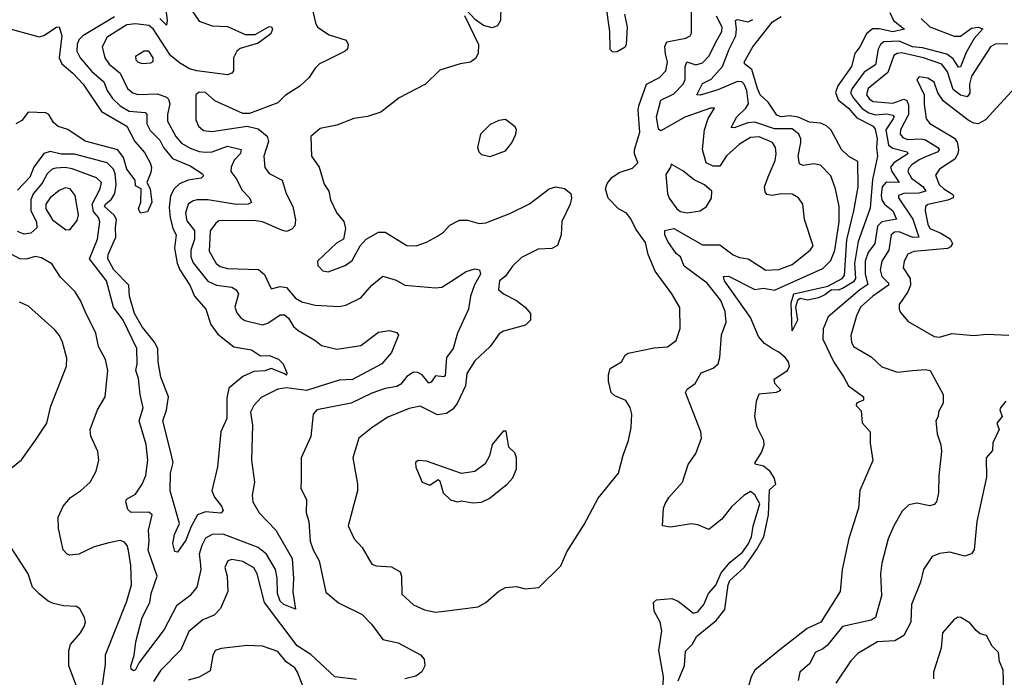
# Model space of a CAD drawing. Extents: x 1552294 to 1694791, y 811929 to 917222.
# Tile 584 of 643: x 1686355 to 1690855, y 878832 to 881839. Entities that reach past the tile are written whole.
import ezdxf

# ---------------------------------------------------------------- set-up
doc = ezdxf.new("R2010")
doc.units = 0

msp = doc.modelspace()

# ---------------------------------------------------------------- linework, layer by layer
at = {"layer": '0CON10XD'}
for points in [[(1687685, 881916.7), (1687706.5, 881825), (1687716.9, 881805), (1687770.2, 881770.2), (1687847.5, 881745), (1687856.7, 881725), (1687853.3, 881705), (1687843.3, 881695), (1687745, 881646.7)], [(1688255, 879130.8), (1688295, 879134.2), (1688450, 879155), (1688485, 879174.2), (1688545, 879226), (1688575, 879242.5), (1688625, 879247.5), (1688665, 879236.7), (1688727.7, 879242.3), (1688827.9, 879342.1), (1688855, 879406.2), (1688935, 879531.2), (1688998.8, 879651.2), (1689091.2, 879765), (1689112.7, 879847.3), (1689138, 879915), (1689150, 879975), (1689152, 880035), (1689145.7, 880065.7), (1689125, 880098), (1689075, 880118.8), (1689058.8, 880135), (1689045.8, 880185.8), (1689045.7, 880215), (1689053.8, 880243.8), (1689106, 880275), (1689122, 880305), (1689135.5, 880314.5), (1689255, 880338.5), (1689316.4, 880343.6), (1689355, 880372), (1689372.8, 880427.2), (1689372.6, 880522.6), (1689335.5, 880585.5), (1689259.7, 880689.7), (1689226.9, 880765), (1689215, 880820), (1689171.3, 880881.3), (1689148.7, 880928.7), (1689128.2, 880955), (1689092.2, 880975), (1689045, 881023.5), (1689032.7, 881065), (1689039.8, 881090.2), (1689061.9, 881118.1), (1689095, 881141.1), (1689155, 881160.8), (1689180, 881185), (1689164.3, 881225), (1689164.3, 881244.3), (1689188.8, 881325), (1689181.4, 881425), (1689184.7, 881445), (1689219.4, 881545), (1689279.1, 881575), (1689308.4, 881605), (1689315.8, 881644.2), (1689306.9, 881683.1), (1689302.9, 881717.1), (1689312.7, 881737.3), (1689400, 881755), (1689418.6, 881765), (1689425, 881776.7), (1689425.4, 881915)], [(1688554.6, 881905), (1688552.9, 881835), (1688538.3, 881811.7), (1688515, 881801.4), (1688475, 881811.9), (1688438.2, 881838.2), (1688370.7, 881910.7)], [(1689032, 881915), (1689050, 881785), (1689052.5, 881705), (1689065, 881692.5)], [(1687139.4, 881885), (1687175, 881831.8), (1687235, 881810.6), (1687305, 881808.5), (1687385, 881771.2), (1687431.6, 881771.6), (1687495, 881807.5), (1687505.8, 881805.8), (1687511.2, 881795), (1687502.6, 881775), (1687445, 881731.7), (1687363.1, 881706.9), (1687347.8, 881695), (1687332.5, 881665), (1687332.5, 881605), (1687325, 881594), (1687305, 881586.7), (1687164.8, 881605.2), (1687131.2, 881615), (1687085, 881641.3), (1687045.2, 881675), (1686965, 881797.5), (1686945, 881812.3), (1686885, 881819.7), (1686845, 881815.5), (1686755, 881759.6), (1686732.7, 881715), (1686744.2, 881665), (1686764.7, 881635), (1686815.2, 881595.2), (1686847.6, 881525), (1686871.8, 881505), (1686895, 881497.5), (1686985, 881499.6), (1687025.5, 881485.5), (1687035.9, 881475), (1687041.7, 881455), (1687030.8, 881405)], [(1687022.4, 881885), (1687029.1, 881835), (1687025.7, 881814.3), (1686996.2, 881845)], [(1688388, 881858), (1688452.7, 881725), (1688450.4, 881685), (1688438.4, 881661.6), (1688414.8, 881645.2), (1688367.5, 881637.5), (1688275, 881608.1), (1688209.2, 881545), (1688088.9, 881481.1), (1688005, 881415.7), (1687945, 881397.1), (1687882.8, 881387.2), (1687805, 881357.1), (1687727.7, 881342.3), (1687686, 881305), (1687689.2, 881215), (1687724.3, 881165), (1687747, 881087), (1687767.5, 881055), (1687776.1, 881016.1), (1687804.3, 880954.3), (1687836.9, 880916.9), (1687844.3, 880884.3), (1687834.4, 880835.6), (1687802.9, 880817.1), (1687716.2, 880735), (1687718, 880715), (1687740.3, 880690.3), (1687765, 880685.7), (1687842, 880715), (1687875, 880737.5), (1687910.6, 880805), (1687938.8, 880835), (1687995, 880868), (1688025, 880868), (1688125, 880807.1), (1688167.5, 880805), (1688215, 880821.9), (1688265, 880849.5), (1688292, 880868), (1688320.2, 880899.8), (1688365, 880922.9), (1688402.1, 880922.1), (1688455, 880906.5), (1688485, 880910), (1688595, 880952.9), (1688685, 880997.8), (1688775, 881065.4), (1688805, 881074.6), (1688845, 881067.5), (1688874.2, 881045), (1688876.7, 881023.3), (1688870.6, 880995), (1688833.3, 880916.8), (1688829.1, 880855), (1688812.7, 880807.3), (1688787.3, 880792.7), (1688725, 880789.7), (1688648.3, 880751.7), (1688607.3, 880712.7), (1688575, 880667.1), (1688547.6, 880645), (1688543.2, 880605), (1688566.1, 880586.1), (1688625.5, 880555.5), (1688664.8, 880524.8), (1688689.2, 880495), (1688690, 880465), (1688667.4, 880442.6), (1688566.2, 880415), (1688546.7, 880403.3), (1688505.5, 880344.5), (1688435, 880279.5), (1688398.7, 880221.3), (1688392.1, 880165), (1688355, 880084.3), (1688335, 880057.8), (1688305, 880038.8), (1688265, 880032.7), (1688185, 880071.6), (1688135, 880061.6), (1688038.3, 880021.7), (1687965.8, 879975), (1687904.6, 879925.4), (1687877.1, 879835), (1687899.4, 879715), (1687898.9, 879685), (1687857.1, 879525), (1687884.2, 879465), (1687920.6, 879425), (1687965, 879349.2), (1687985, 879342.2), (1688055, 879336.7), (1688094.2, 879315), (1688100, 879295), (1688102.3, 879212.3), (1688154.2, 879164.2), (1688205, 879140), (1688255, 879130.8)], [(1689065, 881692.5), (1689085, 881693.3), (1689122.5, 881715), (1689128.8, 881725), (1689133.3, 881805), (1689120, 881865)], [(1690332.4, 881872.4), (1690348.1, 881835), (1690398, 881795), (1690345, 881783.8), (1690283.4, 881796.6), (1690252.2, 881797.7), (1690225.6, 881774.4), (1690195, 881715.6), (1690171.1, 881685), (1690155.8, 881625), (1690093.6, 881536.4), (1690083.3, 881506.6), (1690095, 881472.7), (1690142.8, 881435), (1690180.3, 881390.3), (1690255, 881352.2), (1690265, 881338), (1690274.5, 881295), (1690270.4, 881255), (1690275.9, 881215), (1690252.4, 881107.6), (1690242.4, 880977.6), (1690186.6, 880825), (1690169.6, 880725), (1690174.8, 880655), (1690165, 880640.7), (1690115, 880609.4), (1690095, 880603), (1690065, 880604.6), (1690035, 880580.7), (1690005, 880567.3), (1689955, 880556.5), (1689922.5, 880565), (1689909.5, 880555), (1689900.9, 880525), (1689909.1, 880465), (1689885, 880416.7), (1689880.9, 880545), (1689892.7, 880585), (1690048.9, 880621.1), (1690113.6, 880655), (1690125, 880670), (1690135, 880832.9), (1690167.6, 880965), (1690187, 881075), (1690185, 881190), (1690145, 881213.3), (1690110.8, 881245), (1690063.2, 881333.2), (1690043, 881353), (1690015, 881366.2), (1689965, 881371.1), (1689912.9, 881392.9), (1689875, 881399.1), (1689835, 881395.6), (1689815, 881402.2), (1689775, 881462), (1689739.5, 881495), (1689726.8, 881525), (1689700.8, 881610.8), (1689668.8, 881635), (1689665.8, 881645), (1689705.6, 881715), (1689795, 881830), (1689835, 881853.5)], [(1686788.2, 881851.8), (1686644.2, 881765), (1686625, 881746.4), (1686617.2, 881725), (1686617, 881695), (1686631, 881665), (1686685, 881602.4), (1686740.3, 881555), (1686754.4, 881515), (1686779, 881479), (1686815, 881445.2), (1686855, 881420.8), (1686929.4, 881415), (1686935.8, 881405), (1686936.7, 881363.3), (1686952.3, 881332.3), (1686995, 881288.6), (1687013, 881255), (1687052.9, 881205), (1687135, 881170.5), (1687190, 881135), (1687195.4, 881125), (1687185, 881113.8), (1687125, 881105.6), (1687085, 881088.4), (1687060.5, 881065), (1687045, 881034.2), (1687039.1, 880980.9), (1687043.2, 880935), (1687054.4, 880885), (1687070.2, 880855), (1687063.4, 880795), (1687075.4, 880725.4), (1687087.2, 880695), (1687133.1, 880625), (1687154.6, 880575), (1687206.1, 880516.1), (1687229.3, 880445), (1687260.5, 880400.5), (1687333.3, 880343.3), (1687415, 880329.1), (1687455, 880302.5), (1687495, 880303.5), (1687537.5, 880287.5), (1687559.1, 880265), (1687576.2, 880225), (1687575, 880213.8), (1687561.7, 880221.7), (1687505, 880244.2), (1687476.2, 880233.8), (1687425, 880230.7), (1687375, 880207.8), (1687310.8, 880155), (1687302.2, 880107.8), (1687301.8, 880015), (1687274.6, 879955), (1687258.5, 879795), (1687232.9, 879685), (1687245, 879656.2), (1687278.1, 879615), (1687284.4, 879595), (1687275, 879582.9), (1687205, 879589.2), (1687168.6, 879575), (1687138.5, 879521.5), (1687115, 879460), (1687076.1, 879403.9), (1687065, 879407.5), (1687054.5, 879444.5), (1687062.7, 879485), (1687085.4, 879535), (1687042.5, 879685), (1687043.9, 879765), (1687056.8, 879815), (1687043.7, 879866.3), (1687009.8, 880005), (1687026.7, 880053.4), (1687034.9, 880114.9), (1686999.6, 880205), (1686987.8, 880275), (1686986.3, 880335), (1686971.2, 880365), (1686914.4, 880434.4), (1686879.5, 880495), (1686857.7, 880575), (1686854.5, 880625), (1686785.1, 880695.1), (1686758.5, 880745), (1686759.9, 880765), (1686795.2, 880845.2), (1686792.4, 880887.6), (1686798.4, 880925), (1686786.3, 880945), (1686742.8, 880985), (1686746.8, 880995), (1686775, 881018.6), (1686789.5, 881045), (1686796.5, 881085), (1686792.2, 881135), (1686783.5, 881155), (1686754.9, 881184.9), (1686605, 881224.8), (1686545, 881224.4), (1686495, 881236.8), (1686465, 881227.6), (1686420.2, 881165), (1686401.2, 881118.8), (1686345, 881058.9)], [(1689289.8, 878655), (1689298, 878835), (1689275.4, 878955), (1689289.6, 879045), (1689281.8, 879085), (1689254.4, 879135), (1689251.2, 879175), (1689265, 879187.1), (1689335, 879193.3), (1689365, 879180), (1689435, 879126.2), (1689455, 879132), (1689481.4, 879165), (1689502.5, 879215), (1689536.3, 879253.7), (1689560.2, 879309.8), (1689602, 879358), (1689658.8, 879405), (1689685, 879440.9), (1689699.7, 879475), (1689707.2, 879522.8), (1689737.6, 879625), (1689715, 879666.7), (1689695, 879681.2), (1689665, 879663.5), (1689608.6, 879611.4), (1689564.4, 879555), (1689505, 879508), (1689455, 879529.5), (1689425, 879534.6), (1689328.8, 879518.8), (1689293.3, 879525), (1689297.1, 879605), (1689304.3, 879625), (1689322.5, 879655), (1689384.3, 879725), (1689410.6, 879805), (1689445.8, 879855), (1689471.2, 879925), (1689468, 879955), (1689397.5, 880135), (1689405, 880149.2), (1689442, 880175), (1689470, 880225), (1689524, 880246), (1689546.9, 880265), (1689554.4, 880295), (1689562.4, 880397.6), (1689584.5, 880455.5), (1689579.6, 880505), (1689559.7, 880555), (1689496.5, 880635), (1689392.2, 880712.2), (1689375.8, 880755), (1689355, 880770.4), (1689317.2, 880825), (1689303.9, 880856.1), (1689303.3, 880875), (1689345, 880883.6), (1689475, 880810), (1689555, 880810.3), (1689615, 880764.6), (1689645, 880752), (1689685, 880745.9), (1689765, 880693.8), (1689825, 880696.3), (1689885, 880720), (1689967.5, 880785), (1689981.2, 880805), (1689941.5, 880925), (1689934.5, 880995), (1689914.7, 881024.7), (1689885, 881040.8), (1689835, 881042.7), (1689794.5, 881034.5), (1689769.7, 881039.7), (1689761.5, 881051.5), (1689758.9, 881075), (1689775, 881120), (1689807.1, 881195), (1689812.7, 881225), (1689809.6, 881255), (1689795, 881276.8), (1689735, 881303.2), (1689695, 881300.3), (1689645, 881269.7), (1689585, 881216.1), (1689555, 881169.7), (1689525, 881168.8), (1689492.5, 881185), (1689475.2, 881245), (1689484.3, 881335.7), (1689502.1, 881387.9), (1689530, 881435), (1689512.5, 881435), (1689395, 881393.2), (1689285, 881331.1), (1689275, 881338), (1689265.2, 881395), (1689285, 881471.5), (1689345, 881499.8), (1689387.1, 881545), (1689396.2, 881565), (1689396.1, 881623.9), (1689404.3, 881645.7), (1689445, 881633.4), (1689475, 881641.2), (1689505.8, 881674.2), (1689535, 881733.5), (1689563.3, 881785), (1689565.2, 881805), (1689539, 881855)], [(1689364.6, 878815.4), (1689393.2, 878886.8), (1689398.4, 878951.6), (1689428.3, 878981.7), (1689449.1, 879020.9), (1689465, 879033.2), (1689538.2, 879091.8), (1689577.7, 879142.3), (1689592.8, 879255), (1689600.8, 879275), (1689666.2, 879333.8), (1689723.1, 879415), (1689756.5, 879475), (1689777.5, 879575), (1689781.2, 879688.8), (1689811, 879715), (1689802.7, 879745), (1689785, 879772.5), (1689755, 879796.9), (1689717, 879807), (1689716.2, 879815), (1689745, 879860), (1689757.5, 879895), (1689755.3, 879915), (1689725.9, 879975.9), (1689714.5, 880025), (1689722.4, 880095), (1689735, 880128), (1689814.3, 880135.7), (1689833.3, 880145), (1689805.7, 880175), (1689803.1, 880195), (1689864.6, 880235), (1689873.4, 880255), (1689868.9, 880275), (1689853.3, 880295), (1689825, 880318.5), (1689795, 880333.5), (1689758.8, 880358.8), (1689731.1, 880391.1), (1689695, 880477.1), (1689575.8, 880645), (1689571.1, 880665), (1689595, 880665.7), (1689715, 880604.7), (1689755, 880611.4), (1689805, 880601.7), (1690025, 880701.9), (1690062.1, 880737.9), (1690080.4, 880785), (1690100.5, 880915), (1690100.4, 880985), (1690084.1, 881065.9), (1690061.6, 881125), (1690015, 881173.4), (1689985, 881180.3), (1689935, 881172.7), (1689919.3, 881179.3), (1689912.1, 881215), (1689925, 881277.5), (1689925.2, 881295), (1689915.7, 881315), (1689885, 881339.5), (1689805, 881340.3), (1689715, 881370.2), (1689683.3, 881366.7), (1689620, 881345), (1689606.2, 881346.2), (1689632.5, 881395), (1689673.9, 881435), (1689685.1, 881455), (1689678.4, 881515), (1689665.7, 881545), (1689655, 881555.2), (1689635, 881556), (1689545, 881518.4), (1689465, 881493.3), (1689449.2, 881495), (1689475, 881547.1), (1689515, 881567.4), (1689567.2, 881625), (1689596.7, 881705), (1689627.4, 881765), (1689631.4, 881795), (1689625.7, 881835), (1689635, 881840), (1689685, 881828.9), (1689705, 881839.7)], [(1690474.7, 881845), (1690515, 881806.8), (1690625, 881763), (1690655, 881763.9), (1690705, 881800.2), (1690735, 881804.8), (1690757.3, 881797.3), (1690716.6, 881753.4), (1690680.6, 881689.4), (1690655, 881623.6), (1690645, 881621.5), (1690620.8, 881660.8), (1690591.5, 881681.5), (1690480.2, 881710.2), (1690435, 881714.9), (1690375, 881740.4), (1690305, 881738.1), (1690288.5, 881725), (1690277.9, 881705), (1690266.7, 881633.3), (1690215, 881599.6), (1690158.8, 881525), (1690152.2, 881505), (1690165, 881481), (1690205, 881433.6), (1690235, 881412.8), (1690266, 881404), (1690318.7, 881408.7), (1690345, 881402.9), (1690351.1, 881395), (1690347.6, 881385), (1690313.9, 881335), (1690325, 881265.4), (1690345, 881250.9), (1690411.1, 881235), (1690414.1, 881225), (1690349.2, 881185), (1690334.8, 881165), (1690341.2, 881145), (1690374.2, 881095), (1690315, 881096), (1690297.1, 881075), (1690292, 881035), (1690295.5, 881015), (1690307.8, 880995), (1690345, 880964.4), (1690362.6, 880927.4), (1690294.9, 880915.1), (1690275.4, 880894.6), (1690263, 880815), (1690232.4, 880775), (1690219.3, 880735), (1690218.2, 880675), (1690231.2, 880628.8), (1690195, 880604.3), (1690050.2, 880479.8), (1690027, 880425), (1690025, 880378.8), (1690075, 880272.7), (1690122, 880205), (1690142.1, 880165), (1690211.4, 880115), (1690211.2, 880098.8), (1690180, 880085), (1690177.5, 880075), (1690201.1, 880051.1), (1690205.5, 879995.5), (1690242, 879955), (1690242.4, 879902.4), (1690254.1, 879824.1), (1690193.9, 879686.1), (1690188.5, 879605), (1690143.6, 879466.4), (1690113.3, 879325), (1690104.7, 879225.3), (1690015.9, 879085), (1689954.4, 879055.6), (1689836.6, 878963.4), (1689715, 878865.4), (1689698.6, 878835), (1689684.2, 878785)], [(1686305, 881799.1), (1686445, 881761.4), (1686465, 881767.1), (1686523.3, 881805), (1686536.2, 881806.2), (1686548, 881765), (1686536.3, 881665), (1686547.5, 881637.5), (1686598.4, 881595), (1686645.7, 881545), (1686728.8, 881418.8), (1686845, 881351.5), (1686881.7, 881281.7), (1686925, 881231.4), (1686951.1, 881185), (1686956.9, 881163.1), (1686955, 881140), (1686936.7, 881095), (1686952, 881065), (1686958.8, 881005), (1686938.9, 880961.1), (1686907.5, 880955), (1686898.1, 880975), (1686908.9, 881005), (1686910, 881065), (1686885, 881080), (1686882.5, 881105), (1686845, 881156.2), (1686829.5, 881209.5), (1686803.4, 881243.4), (1686655, 881283.9), (1686575, 881337.5), (1686531.3, 881351.3), (1686509.5, 881369.5), (1686488.2, 881405), (1686475, 881413.6), (1686393.8, 881416.2), (1686365, 881378.8), (1686337.7, 881362.3)], [(1690871.2, 881728.8), (1690813, 881727), (1690791.5, 881715), (1690705, 881581.1), (1690696.3, 881545), (1690697.2, 881502.8), (1690685, 881485.9), (1690655, 881493.9), (1690620.6, 881520.6), (1690595, 881600.7), (1690568.8, 881635), (1690485, 881665.4), (1690385, 881687.5), (1690365.2, 881684.8), (1690350.6, 881675), (1690322.5, 881597.5), (1690232.9, 881525), (1690224.3, 881495), (1690238.4, 881475), (1690255, 881464.4), (1690345, 881458.1), (1690395, 881476.3), (1690409.7, 881469.7), (1690417.7, 881447.7), (1690417.1, 881405), (1690379.8, 881335), (1690379.5, 881315), (1690391, 881301), (1690411.8, 881291.8), (1690474.5, 881294.5), (1690495, 881289.3), (1690551.6, 881255), (1690557.8, 881245), (1690552.5, 881235), (1690502.7, 881215), (1690465, 881198.8), (1690432.9, 881175), (1690419.2, 881160.8), (1690414.4, 881145), (1690430, 881115), (1690483.3, 881075), (1690496.7, 881055), (1690464.2, 881045.8), (1690395.8, 881044.2), (1690370.9, 881035), (1690371.8, 881025), (1690436.8, 880926.8), (1690464.5, 880845), (1690436.2, 880843.8), (1690375, 880869.1), (1690352.5, 880867.5), (1690338.3, 880855), (1690327, 880785), (1690295.7, 880735), (1690286.9, 880695), (1690294.8, 880665), (1690325.2, 880635), (1690325.7, 880625), (1690254.7, 880575), (1690198.2, 880525), (1690178.6, 880485), (1690153.6, 880395), (1690156.7, 880365), (1690165.7, 880345), (1690246.9, 880296.9), (1690295, 880252.2), (1690367, 880227), (1690435, 880234.7), (1690495, 880239.5), (1690516, 880235), (1690575.9, 880125.9), (1690575.6, 880085), (1690554.5, 880045.5), (1690552.5, 880025), (1690542, 880005), (1690547.3, 879945), (1690564.5, 879895), (1690567.9, 879865), (1690555.4, 879755), (1690554.6, 879675.4), (1690545.6, 879635), (1690535, 879622.5), (1690515, 879616.9), (1690455, 879627.9), (1690418.7, 879621.3), (1690387.4, 879592.6), (1690349.5, 879525), (1690324.5, 879465), (1690295.4, 879354.6), (1690288.5, 879305), (1690292.9, 879205), (1690265.6, 879105), (1690245.8, 879094.2), (1690115, 879064.7), (1690045, 878977.5), (1690025, 878963.1), (1689990.6, 878945), (1689965.6, 878895), (1689920.5, 878855), (1689912.9, 878817.1)], [(1686915, 881639.4), (1686955, 881642.5), (1686965, 881647.5), (1686965.5, 881664.5), (1686945, 881694.4), (1686924.6, 881695.4), (1686885, 881670), (1686885.8, 881655), (1686896.7, 881645), (1686915, 881639.4)], [(1687745, 881646.7), (1687725, 881637.5), (1687705, 881617.5), (1687676.8, 881573.2), (1687635.8, 881535), (1687567.8, 881492.2), (1687535, 881459.3), (1687405, 881410), (1687375, 881409.6), (1687247.5, 881467.5), (1687205, 881506.4), (1687175, 881507.1), (1687160, 881495), (1687160.8, 881380.8), (1687172.6, 881352.6), (1687195, 881332.9), (1687232.6, 881327.4), (1687395, 881352.2), (1687445, 881340.5), (1687486.3, 881306.3), (1687492.2, 881282.2), (1687470.7, 881215), (1687475, 881163.8), (1687495, 881135.6), (1687554.7, 881104.7), (1687572.6, 881045), (1687603.7, 880985), (1687615.4, 880924.6), (1687612.9, 880897.1), (1687599.3, 880880.7), (1687575, 880870.8), (1687553.4, 880876.6), (1687465, 880914.4), (1687425, 880921.5), (1687265, 880918.9), (1687251.1, 880908.9), (1687226.2, 880873.8), (1687220.8, 880780.8), (1687252.5, 880725), (1687271.2, 880711.2), (1687305, 880702), (1687446.3, 880696.3), (1687474.4, 880674.4), (1687505, 880608), (1687545, 880619.4), (1687574.3, 880615), (1687615, 880565.4), (1687645, 880548.5), (1687705, 880534.2), (1687815, 880528.2), (1687845, 880533.1), (1687915, 880566.9), (1687965, 880625.5), (1688015, 880666.9), (1688075, 880648.8), (1688115, 880624.6), (1688255, 880613.3), (1688285, 880615.5), (1688330.8, 880645), (1688395, 880687.5), (1688435, 880699.2), (1688456, 880696), (1688460.5, 880675), (1688433.6, 880626.4), (1688415.4, 880574.6), (1688405.5, 880515), (1688356.2, 880405), (1688335.5, 880335.5), (1688306.2, 880295), (1688299.4, 880210.6), (1688293.7, 880206.3), (1688255, 880210.6), (1688235, 880181.2), (1688225, 880177.7), (1688195, 880214.6), (1688175, 880225.5), (1688155, 880227.5), (1688125, 880207.5), (1688096.8, 880173.2), (1688078.6, 880161.4), (1688025, 880152.2), (1687965, 880131.5), (1687870, 880085), (1687713.3, 880055), (1687696, 880035), (1687685, 879933.8), (1687641.2, 879835), (1687641.5, 879735), (1687640, 879695), (1687665.5, 879645.5), (1687664.6, 879585), (1687676, 879545), (1687682.7, 879455), (1687696, 879415), (1687723.4, 879365), (1687755, 879221.4), (1687812.7, 879172.7), (1687919.9, 879119.9), (1687962.7, 879075), (1688015, 879004.5), (1688085, 878989.6), (1688186.2, 878935), (1688204, 878915), (1688206.2, 878885), (1688192.7, 878857.3), (1688165, 878838), (1688115, 878825.8)], [(1690905, 881528.9), (1690769, 881381), (1690735, 881363.3), (1690715, 881365.3), (1690689.1, 881379.1), (1690576.7, 881466.7), (1690550.8, 881505), (1690535, 881552.9), (1690505, 881572.1), (1690465, 881577.1), (1690454.4, 881565), (1690488.2, 881495), (1690487.9, 881452.1), (1690498, 881385), (1690514.5, 881365), (1690627.2, 881297.2), (1690638.7, 881278.7), (1690645.8, 881245), (1690643, 881225), (1690629.2, 881200.8), (1690558.5, 881155), (1690541.1, 881128.9), (1690557.8, 881085), (1690578, 881065), (1690615, 881042.5), (1690622, 881035), (1690620.8, 881025), (1690596.5, 881013.5), (1690505.3, 880994.7), (1690495.3, 880984.7), (1690493.7, 880965), (1690504.8, 880904.8), (1690514.7, 880885), (1690565, 880863.6), (1690607.2, 880837.2), (1690617.6, 880815), (1690609.3, 880800.7), (1690595, 880792.9), (1690440.7, 880779.3), (1690413.6, 880766.4), (1690397.3, 880735), (1690393.2, 880705), (1690424.6, 880655), (1690426.7, 880625), (1690413.9, 880595), (1690375, 880536.7), (1690374.3, 880515), (1690380.7, 880500.7), (1690415, 880459.2), (1690535, 880391.1), (1690557.9, 880387.9), (1690615, 880404), (1690715, 880395.5), (1690775, 880401.9), (1690875, 880396)], [(1687030.8, 881405), (1687030.3, 881375), (1687068.1, 881305), (1687094.6, 881274.6), (1687135, 881252), (1687175, 881236.7), (1687205, 881232.6), (1687235.5, 881234.5), (1687305, 881260.4), (1687367.3, 881245), (1687365, 881227.5), (1687335, 881197.5), (1687321.8, 881165), (1687320.4, 881145), (1687348.2, 881108.2), (1687370.5, 881060.5), (1687405.6, 881025), (1687415, 881003.3), (1687400, 880995), (1687346.6, 880993.4), (1687215, 881014.8), (1687165.2, 881014.8), (1687145, 881010), (1687125, 880995.4), (1687112.9, 880955), (1687119.2, 880919.2), (1687154, 880875), (1687153.7, 880835), (1687136.8, 880785), (1687138.1, 880755), (1687147.8, 880727.8), (1687215, 880643.8), (1687254.3, 880625), (1687325, 880616.6), (1687345, 880604.4), (1687354.6, 880585), (1687338.8, 880525), (1687348.3, 880498.3), (1687365.3, 880475.3), (1687383.6, 880463.6), (1687465, 880443.8), (1687488.6, 880451.4), (1687545, 880489.2), (1687565, 880490), (1687584.4, 880475), (1687606.5, 880436.5), (1687627.3, 880417.3), (1687704.1, 880374.1), (1687735, 880349.4), (1687805, 880332.5), (1687915, 880350), (1687995, 880410), (1688045, 880418), (1688078.3, 880408.3), (1688086, 880396), (1688055, 880318.1), (1688009.5, 880265), (1687876.1, 880193.9), (1687815, 880190.4), (1687665.8, 880144.2), (1687574.3, 880155.7), (1687535, 880150.4), (1687458.7, 880111.3), (1687425, 880075.5), (1687410.8, 880045), (1687418.5, 879985), (1687414.5, 879825), (1687428.8, 879725), (1687417.3, 879665), (1687420, 879635), (1687450, 879585), (1687525.9, 879505), (1687600.9, 879375), (1687606.6, 879283.4), (1687603.7, 879223.7), (1687616.2, 879143.8), (1687561.9, 879165), (1687545, 879180.9), (1687532.9, 879215), (1687531.3, 879285), (1687523.9, 879325), (1687482.4, 879395), (1687445.1, 879425.1), (1687285, 879486.2), (1687235, 879485.2), (1687205, 879468), (1687187.2, 879435), (1687175.3, 879395), (1687179.9, 879360.1), (1687183, 879325), (1687165, 879244.5), (1687132.7, 879205), (1687071.7, 879158.3), (1687015, 879050.4), (1686900.7, 878899.3), (1686885, 878866), (1686875, 878861.9), (1686865, 878868.8), (1686862.7, 878885), (1686877.8, 878932.2), (1686885.9, 878995), (1686915.3, 879105), (1686949.6, 879175), (1686955.9, 879215), (1686984.1, 879295), (1686943, 879413), (1686947.7, 879455), (1686943.8, 879505), (1686960.4, 879575), (1686945, 879587.5), (1686865, 879586.4), (1686849.4, 879599.4), (1686840.6, 879635), (1686843.9, 879646.1), (1686885, 879669.4), (1686914.5, 879715), (1686931.8, 879755), (1686940.6, 879825), (1686932.9, 879897.1), (1686901.1, 880005), (1686919.1, 880065), (1686905.3, 880125.3), (1686898.1, 880198.1), (1686885.3, 880235), (1686891.4, 880265), (1686890, 880335), (1686828.2, 880465), (1686784.6, 880525), (1686752.7, 880645), (1686674.2, 880745), (1686710.8, 880835), (1686721.2, 880915), (1686715.2, 880935), (1686692.1, 880962.1), (1686687.2, 880995), (1686722.6, 881065), (1686729.6, 881095), (1686706.2, 881116.2), (1686595, 881157), (1686563.8, 881163.8), (1686520.1, 881159.9), (1686503.1, 881155), (1686481.4, 881135), (1686458.5, 881091.5), (1686416.7, 881043.3), (1686405.5, 881015), (1686405.8, 880965), (1686431.7, 880915), (1686433, 880887), (1686406.5, 880863.5), (1686375, 880859.1), (1686345, 880871.2)], [(1688505, 881214), (1688575, 881240), (1688604.2, 881275.8), (1688622.9, 881315), (1688625.8, 881335), (1688619.1, 881349.1), (1688575, 881382), (1688545, 881378), (1688505, 881360), (1688461.2, 881315), (1688446.7, 881255), (1688453.3, 881235), (1688465, 881223.3), (1688505, 881214)], [(1689405, 880955.9), (1689465, 880964.5), (1689494.2, 880985), (1689516.9, 881023.1), (1689518.1, 881055), (1689485, 881084.5), (1689437.1, 881107.1), (1689385, 881148.6), (1689331.7, 881178.3), (1689330, 881165), (1689308.3, 881131.7), (1689315.3, 881045), (1689322.8, 881022.8), (1689357.6, 880975), (1689375, 880961.6), (1689405, 880955.9)], [(1686585, 880878.6), (1686618.6, 880921.4), (1686623.9, 880946.1), (1686609.2, 881035), (1686586.7, 881065), (1686565, 881070), (1686535, 881057.8), (1686494.6, 881025), (1686475, 880995.6), (1686474.3, 880975), (1686505, 880923.2), (1686565, 880879.4), (1686585, 880878.6)], [(1686732.5, 878785), (1686747.3, 878892.7), (1686747.5, 878935), (1686845, 879180.8), (1686866.6, 879255), (1686863.3, 879343.3), (1686852.6, 879412.6), (1686846.5, 879435), (1686835, 879449.4), (1686815, 879457.5), (1686762.7, 879447.3), (1686695, 879428.5), (1686625.4, 879394.6), (1686585, 879390), (1686572.5, 879395), (1686554.5, 879415), (1686532.6, 879512.6), (1686530.6, 879565), (1686554.3, 879615), (1686587.5, 879655), (1686632.9, 879685), (1686677.5, 879725), (1686704.4, 879775), (1686717.1, 879825), (1686711.9, 879865), (1686680.6, 879935), (1686676.9, 879965), (1686710.6, 880055), (1686745.5, 880115), (1686757.9, 880235), (1686747.9, 880285), (1686715.4, 880345), (1686702.8, 880405), (1686654.1, 880504.1), (1686633.3, 880555), (1686608.9, 880595), (1686541.3, 880661.3), (1686502.6, 880722.6), (1686455, 880750), (1686425.6, 880755.6), (1686385, 880743.4), (1686356.2, 880746.2), (1686244.6, 880804.6)], [(1686265, 879748), (1686363.6, 879826.4), (1686425, 879911.2), (1686479.4, 879995), (1686497.6, 880072.4), (1686568.9, 880255), (1686570.7, 880290.7), (1686551.1, 880365), (1686537.8, 880395), (1686515, 880422.9), (1686395, 880528.6), (1686355, 880547.8)], [(1690861.5, 880095), (1690836.9, 880065), (1690834.4, 880055), (1690845.6, 880025), (1690820, 879995), (1690830.6, 879965), (1690803.1, 879905), (1690800.5, 879869.5), (1690772.5, 879835), (1690773.4, 879746.6), (1690728.8, 879545), (1690717.8, 879415), (1690705, 879397.5), (1690675, 879385.7), (1690605.8, 879404.2), (1690558, 879398), (1690525, 879384.3), (1690485.4, 879325), (1690472.2, 879267.8), (1690430.5, 879165), (1690427.3, 879085), (1690396.4, 879023.6), (1690355, 878998.7), (1690275, 878994.6), (1690185, 878940.5), (1690152.8, 878907.2), (1690084.2, 878805.8)], [(1688425, 879630), (1688465, 879633.3), (1688500.5, 879649.5), (1688583.3, 879715), (1688608.8, 879745), (1688626.2, 879785), (1688626.1, 879836.1), (1688618.3, 879858.3), (1688590, 879885), (1688578.3, 879958.3), (1688565, 879957.5), (1688515, 879896.7), (1688502.5, 879845), (1688481.7, 879808.3), (1688435, 879773.8), (1688375, 879764), (1688215, 879820.8), (1688176.1, 879823.9), (1688163.8, 879815), (1688165, 879792.5), (1688194.1, 879724.1), (1688228.8, 879711.2), (1688267, 879737), (1688275, 879730), (1688290, 879675), (1688323.6, 879643.6), (1688355, 879634), (1688375, 879638.8), (1688425, 879630)], [(1686628.4, 878755), (1686580.5, 878885), (1686579.6, 878955), (1686587.7, 878982.3), (1686633.1, 879035), (1686650.6, 879065), (1686655.6, 879085), (1686652, 879105), (1686630, 879145), (1686615.6, 879155.6), (1686555, 879158.6), (1686509.7, 879169.7), (1686485, 879180), (1686443.7, 879213.7), (1686414, 879245), (1686394.2, 879305), (1686315.8, 879425)], [(1687895, 878822), (1687795, 878833.8), (1687685, 878935.9), (1687624, 878976), (1687474.7, 879175), (1687440, 879305), (1687425, 879332.7), (1687375, 879362), (1687325, 879371.2), (1687305.8, 879365), (1687292.7, 879335), (1687303.2, 879295), (1687306.2, 879225), (1687273.1, 879146.9), (1687244.2, 879115.8), (1687192.9, 879095), (1687127.8, 879042.2), (1687091.4, 878958.6), (1687000, 878865), (1686967.1, 878812.9)], [(1690854.6, 878725), (1690849.4, 878865), (1690833.3, 878905), (1690828.8, 878945), (1690800, 878975), (1690773, 879023), (1690745, 879031.2), (1690725.8, 879045.8), (1690699.5, 879079.5), (1690656.7, 879105), (1690643, 879107), (1690624, 879095), (1690573.1, 879035), (1690565.5, 878965), (1690531.4, 878855), (1690531.2, 878825)], [(1687666.8, 878745), (1687625.4, 878855), (1687612.9, 878875), (1687573.6, 878903.6), (1687535, 878949.5), (1687465, 878974.5), (1687395, 878977.5), (1687275.6, 878964.4), (1687248.8, 878955), (1687238, 878932), (1687225, 878861.4), (1687175, 878832.9), (1687125, 878818.6)]]:
    msp.add_lwpolyline(points, dxfattribs=at)

doc.saveas('drawing.dxf')
